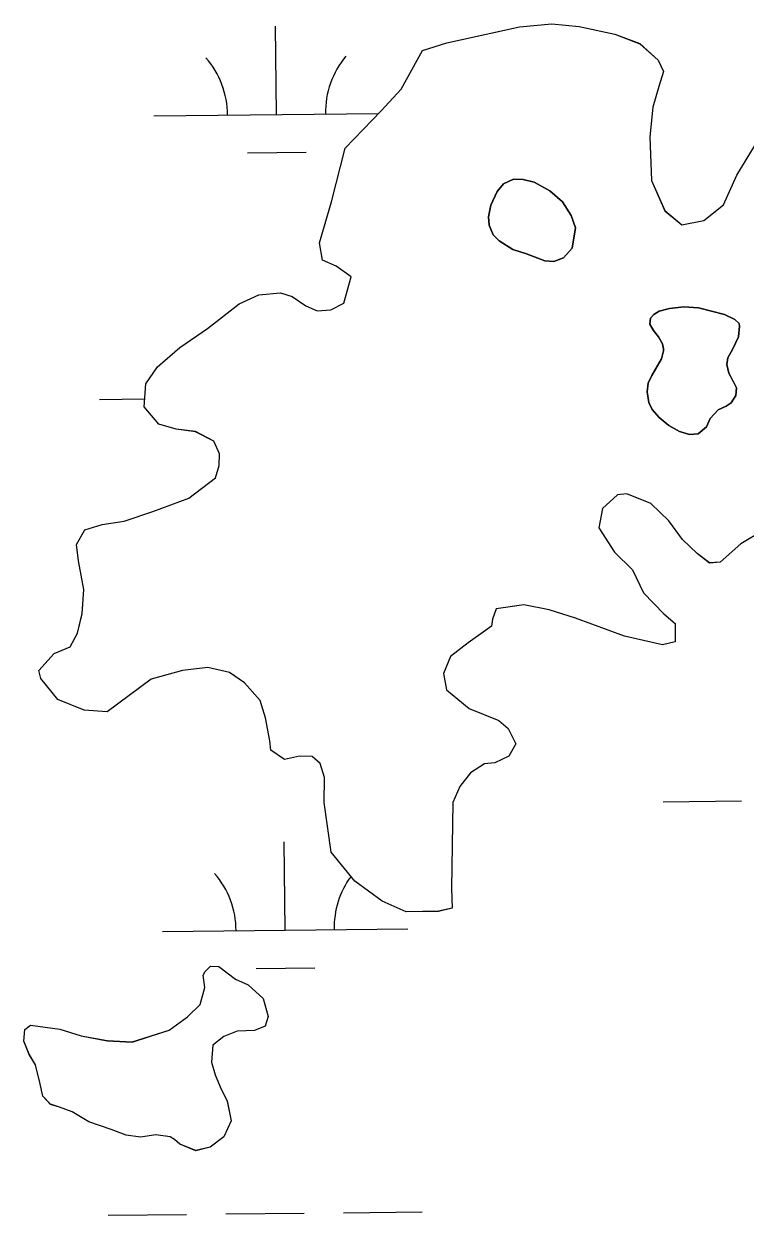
# Model space of a CAD drawing. Extents: x 3734862 to 3772949, y 391520 to 417239.
# Drawn here: x 3745610.8 to 3745904.8, y 412109 to 412594.9 of the extents above; entities that cross this region are included whole.
import ezdxf

# ---------------------------------------------------------------- set-up
doc = ezdxf.new("R2010")
doc.units = 0
doc.layers.add('V-TOPO-SHOR', color=7, linetype='Continuous')
doc.layers.add('V-WETL-SWMP', color=7, linetype='Continuous')

msp = doc.modelspace()

# ---------------------------------------------------------------- linework, layer by layer
at = {"layer": 'V-TOPO-SHOR'}
for points in [[(3745791.87, 412342.36), (3745784.75, 412336.86), (3745781.82, 412329.87), (3745783.12, 412323.29), (3745792.37, 412315.65), (3745804.47, 412310.76), (3745808.16, 412307.42), (3745811.35, 412301.28), (3745808.45, 412296.17), (3745802.78, 412293.45), (3745798.56, 412293.05), (3745792.88, 412289.4), (3745788.57, 412283.84), (3745785.65, 412277.33), (3745785.08, 412242.19), (3745785.42, 412234.22), (3745779.77, 412232.91), (3745766.65, 412232.65), (3745756.88, 412237.03), (3745745.76, 412245.18), (3745736.12, 412257.05), (3745733.17, 412277.25), (3745733.33, 412287.55), (3745731.55, 412293.21), (3745728.32, 412296.07), (3745723.16, 412296.15), (3745717.05, 412294.85), (3745711.49, 412298.69), (3745711.08, 412302.44), (3745709.36, 412311.85), (3745707.13, 412318.91), (3745700.69, 412326.04), (3745694.67, 412330.36), (3745685.8, 412332.38), (3745675.47, 412331.14), (3745662.76, 412327.6), (3745644.74, 412314.3), (3745635.38, 412314.93), (3745624.67, 412319.32), (3745617.78, 412327.86), (3745616.9, 412331.16), (3745623.1, 412338.09), (3745629.71, 412340.79), (3745632.61, 412346.37), (3745634.61, 412354.3), (3745635.24, 412364.13), (3745633.09, 412375.88), (3745632.26, 412382.46), (3745635.64, 412388.49), (3745642.7, 412390.72), (3745651.63, 412391.98), (3745663.41, 412396), (3745678.02, 412401.39), (3745688.94, 412409.65), (3745690.43, 412414.78), (3745690.5, 412419.46), (3745688.24, 412424.65), (3745680.81, 412428.52), (3745672.86, 412429.59), (3745665.86, 412431.58), (3745659.89, 412438.71), (3745660.51, 412448.07), (3745665.31, 412455.02), (3745674.34, 412462.84), (3745685.71, 412470.62), (3745698.53, 412480.72), (3745706.55, 412484.33), (3745715.47, 412485.13), (3745720.13, 412483.64), (3745725.69, 412479.8), (3745730.35, 412477.85), (3745735.98, 412478.23), (3745741.18, 412480.96), (3745744.16, 412491.69), (3745738.14, 412496), (3745732.56, 412498.44), (3745731.27, 412505.49), (3745736.23, 412522.28), (3745741.74, 412544.21), (3745756.51, 412559.43), (3745764.62, 412568.2), (3745768.97, 412576.1), (3745773.32, 412583.99), (3745783.21, 412587.11), (3745801.08, 412591.04), (3745812.84, 412593.66), (3745825.98, 412594.85), (3745837.21, 412593.73), (3745851.68, 412590.68), (3745861.93, 412586.77), (3745869.32, 412580.09), (3745871.58, 412575.36), (3745869.61, 412569.3), (3745867.13, 412560.91), (3745865.99, 412548.74), (3745866.64, 412530.93), (3745872.06, 412518.66), (3745879, 412512.92), (3745887.93, 412514.65), (3745896, 412521.08), (3745901.35, 412533.17)], [(3745901.35, 412533.17), (3745909.06, 412545.7)], [(3745815.75, 412501.11), (3745823.12, 412498.26), (3745826.82, 412497.91), (3745830.75, 412499.4), (3745834.33, 412503.34), (3745835.63, 412511.71), (3745833.86, 412516.72), (3745830.34, 412522.24), (3745825.24, 412526.72), (3745818.86, 412530.34), (3745814.29, 412531.39), (3745810.39, 412531.45), (3745806.26, 412529.66), (3745803.67, 412526.48), (3745801.14, 412520.96), (3745800.18, 412516.2), (3745800.52, 412512.68), (3745802.11, 412508.85), (3745804.51, 412506.37), (3745810.11, 412502.86), (3745815.75, 412501.11)], [(3745870.67, 412458.25), (3745866.76, 412451.39), (3745865.34, 412448.29), (3745864.89, 412444.78), (3745865.5, 412440.48), (3745866.92, 412437.62), (3745869.69, 412434.26), (3745873.74, 412431.07), (3745878.09, 412428.66), (3745882.08, 412427.42), (3745885.69, 412427.66), (3745889.05, 412430.53), (3745890.48, 412433.92), (3745893.75, 412437.38), (3745897.1, 412438.89), (3745899.07, 412440.22), (3745901.07, 412443.22), (3745901.32, 412446.43), (3745900.09, 412448.79), (3745898.19, 412452.34), (3745897.37, 412455.96), (3745897.81, 412458.68), (3745899.72, 412462.36), (3745902.05, 412467.21), (3745902.51, 412471.49), (3745902.33, 412472.67), (3745900.6, 412474.25), (3745896.44, 412476.37), (3745885.85, 412479.08), (3745879.8, 412479.38), (3745874.03, 412478.79), (3745869.82, 412477.68), (3745867.55, 412476.35), (3745866.16, 412474.82), (3745866.02, 412472.38), (3745867.45, 412469.82), (3745869.45, 412467.25), (3745871.06, 412464.39), (3745871.52, 412462.34), (3745871.51, 412461.55), (3745870.67, 412458.25)], [(3745912.11, 412388.2), (3745903.11, 412382.72), (3745894.56, 412375.36), (3745890.33, 412374.96), (3745885.24, 412378.8), (3745879.24, 412384.52), (3745873.75, 412392.1), (3745866.36, 412399.25), (3745856.59, 412403.16), (3745852.83, 412402.75), (3745846.65, 412397.23), (3745845.11, 412389.29), (3745851.51, 412379.35), (3745858.89, 412372.2), (3745863.43, 412362.75), (3745871.72, 412354.18), (3745876.34, 412350.36), (3745876.22, 412342.86), (3745871.05, 412341.54), (3745855.64, 412345.07), (3745835.61, 412352.43), (3745824.89, 412355.88), (3745814.61, 412357.92), (3745808.98, 412357.08), (3745803.34, 412356.23), (3745801.87, 412352.04), (3745801.35, 412349.24), (3745798.98, 412347.4), (3745791.87, 412342.36)], [(3745646.4, 412143.93), (3745637.31, 412147), (3745630.44, 412151.13), (3745625.35, 412153.04), (3745621.71, 412154.2), (3745618.48, 412157.54), (3745617.37, 412163.1), (3745615.55, 412170.31), (3745613.01, 412174.59), (3745610.8, 412180.02), (3745611.24, 412184.72), (3745613.46, 412186.51), (3745625.5, 412184.85), (3745634.22, 412182.15), (3745644.79, 412180.16), (3745655.01, 412179.62), (3745661.62, 412181.71), (3745670.07, 412184.49), (3745677.47, 412189.85), (3745682.67, 412194.88), (3745684.6, 412201.8), (3745683.96, 412206.92), (3745684.71, 412208.37), (3745686.94, 412210.53), (3745690.23, 412210.48), (3745697.09, 412205.25), (3745702.17, 412202.97), (3745708.29, 412197.39), (3745710.36, 412190.05), (3745709.2, 412186.05), (3745704.78, 412184.29), (3745697.78, 412184), (3745692.27, 412181.89), (3745687.82, 412178.31), (3745687.35, 412171.38), (3745688.72, 412166.24), (3745691.18, 412160.35), (3745693.66, 412155.56), (3745695.36, 412147.49), (3745692.33, 412140.97), (3745686.78, 412136.67), (3745680.91, 412135.3), (3745674.38, 412137.97), (3745672.21, 412139.83), (3745670.4, 412140.96), (3745664.57, 412141.78), (3745658.34, 412140.79), (3745652.51, 412141.62), (3745646.4, 412143.93)]]:
    msp.add_lwpolyline(points, dxfattribs=at)
at = {"layer": 'V-WETL-SWMP'}
for p, q in [((3745713.78, 412557.85), (3745713.4, 412593.85)), ((3745783.21, 412587.11), (3745812.83, 412593.65)), ((3745812.83, 412593.65), (3745825.98, 412594.85)), ((3745825.98, 412594.85), (3745837.2, 412593.73)), ((3745837.2, 412593.73), (3745851.68, 412590.68)), ((3745851.68, 412590.68), (3745861.93, 412586.76)), ((3745764.62, 412568.2), (3745773.32, 412583.99)), ((3745773.32, 412583.99), (3745783.21, 412587.11)), ((3745861.93, 412586.76), (3745869.31, 412580.08)), ((3745869.31, 412580.08), (3745871.58, 412575.36)), ((3745871.58, 412575.36), (3745869.61, 412569.3)), ((3745756.51, 412559.43), (3745764.62, 412568.2)), ((3745869.61, 412569.3), (3745867.13, 412560.9)), ((3745663.78, 412557.32), (3745755.41, 412558.29)), ((3745741.74, 412544.21), (3745756.51, 412559.43)), ((3745867.13, 412560.9), (3745865.99, 412548.74)), ((3745865.99, 412548.74), (3745866.64, 412530.92)), ((3745736.23, 412522.27), (3745741.74, 412544.21)), ((3745901.35, 412533.17), (3745909.05, 412545.69)), ((3745701.94, 412542.3), (3745725.94, 412542.55)), ((3745866.64, 412530.92), (3745872.06, 412518.65)), ((3745896, 412521.07), (3745901.35, 412533.17)), ((3745731.27, 412505.49), (3745736.23, 412522.27)), ((3745887.93, 412514.64), (3745896, 412521.07)), ((3745872.06, 412518.65), (3745879, 412512.91)), ((3745879, 412512.91), (3745887.93, 412514.64)), ((3745732.56, 412498.44), (3745731.27, 412505.49)), ((3745738.14, 412496), (3745732.56, 412498.44)), ((3745744.16, 412491.69), (3745738.14, 412496)), ((3745741.18, 412480.96), (3745744.16, 412491.69)), ((3745685.71, 412470.62), (3745698.53, 412480.72)), ((3745698.53, 412480.72), (3745706.55, 412484.33)), ((3745706.55, 412484.33), (3745715.47, 412485.13)), ((3745715.47, 412485.13), (3745720.13, 412483.64)), ((3745720.13, 412483.64), (3745725.69, 412479.8)), ((3745735.98, 412478.23), (3745741.18, 412480.96)), ((3745725.69, 412479.8), (3745730.35, 412477.85)), ((3745730.35, 412477.85), (3745735.98, 412478.23)), ((3745674.34, 412462.84), (3745685.71, 412470.62)), ((3745665.31, 412455.02), (3745674.34, 412462.84)), ((3745660.51, 412448.07), (3745665.31, 412455.02)), ((3745659.89, 412438.71), (3745660.51, 412448.07)), ((3745641.6, 412441.65), (3745660.1, 412441.85)), ((3745665.86, 412431.58), (3745659.89, 412438.71)), ((3745672.86, 412429.59), (3745665.86, 412431.58)), ((3745680.81, 412428.53), (3745672.86, 412429.59)), ((3745688.24, 412424.66), (3745680.81, 412428.53)), ((3745690.5, 412419.46), (3745688.24, 412424.66)), ((3745690.42, 412414.78), (3745690.5, 412419.46)), ((3745688.94, 412409.65), (3745690.42, 412414.78)), ((3745678.02, 412401.39), (3745688.94, 412409.65)), ((3745856.59, 412403.16), (3745852.83, 412402.76)), ((3745866.37, 412399.26), (3745856.59, 412403.16)), ((3745663.41, 412396.01), (3745678.02, 412401.39)), ((3745852.83, 412402.76), (3745846.65, 412397.23)), ((3745873.75, 412392.11), (3745866.37, 412399.26)), ((3745651.63, 412391.98), (3745663.41, 412396.01)), ((3745846.65, 412397.23), (3745845.12, 412389.29)), ((3745632.26, 412382.46), (3745635.64, 412388.5)), ((3745635.64, 412388.5), (3745642.7, 412390.72)), ((3745642.7, 412390.72), (3745651.63, 412391.98)), ((3745845.12, 412389.29), (3745851.51, 412379.35)), ((3745879.25, 412384.52), (3745873.75, 412392.11)), ((3745912.11, 412388.2), (3745903.11, 412382.72)), ((3745885.24, 412378.8), (3745879.25, 412384.52)), ((3745633.09, 412375.89), (3745632.26, 412382.46)), ((3745851.51, 412379.35), (3745858.89, 412372.2)), ((3745890.34, 412374.97), (3745885.24, 412378.8)), ((3745903.11, 412382.72), (3745894.56, 412375.37)), ((3745635.24, 412364.14), (3745633.09, 412375.89)), ((3745894.56, 412375.37), (3745890.34, 412374.97)), ((3745858.89, 412372.2), (3745863.43, 412362.75)), ((3745634.61, 412354.31), (3745635.24, 412364.14)), ((3745863.43, 412362.75), (3745871.72, 412354.18)), ((3745632.61, 412346.37), (3745634.61, 412354.31)), ((3745803.34, 412356.24), (3745801.87, 412352.04)), ((3745814.61, 412357.93), (3745803.34, 412356.24)), ((3745824.89, 412355.89), (3745814.61, 412357.93)), ((3745835.61, 412352.43), (3745824.89, 412355.89)), ((3745801.87, 412352.04), (3745801.35, 412349.24)), ((3745855.64, 412345.07), (3745835.61, 412352.43)), ((3745871.72, 412354.18), (3745876.34, 412350.36)), ((3745876.34, 412350.36), (3745876.22, 412342.86)), ((3745629.71, 412340.8), (3745632.61, 412346.37)), ((3745798.98, 412347.41), (3745791.87, 412342.37)), ((3745801.35, 412349.24), (3745798.98, 412347.41)), ((3745871.05, 412341.54), (3745855.64, 412345.07)), ((3745623.1, 412338.09), (3745629.71, 412340.8)), ((3745791.87, 412342.37), (3745784.75, 412336.86)), ((3745876.22, 412342.86), (3745871.05, 412341.54)), ((3745616.9, 412331.17), (3745623.1, 412338.09)), ((3745784.75, 412336.86), (3745781.82, 412329.88)), ((3745617.78, 412327.87), (3745616.9, 412331.17)), ((3745675.47, 412331.15), (3745662.76, 412327.61)), ((3745685.8, 412332.38), (3745675.47, 412331.15)), ((3745694.67, 412330.37), (3745685.8, 412332.38)), ((3745700.69, 412326.05), (3745694.67, 412330.37)), ((3745624.67, 412319.32), (3745617.78, 412327.87)), ((3745662.76, 412327.61), (3745644.74, 412314.31)), ((3745707.14, 412318.92), (3745700.69, 412326.05)), ((3745781.82, 412329.88), (3745783.12, 412323.3)), ((3745783.12, 412323.3), (3745792.37, 412315.65)), ((3745635.38, 412314.93), (3745624.67, 412319.32)), ((3745709.36, 412311.85), (3745707.14, 412318.92)), ((3745792.37, 412315.65), (3745804.47, 412310.77)), ((3745644.74, 412314.31), (3745635.38, 412314.93)), ((3745711.09, 412302.45), (3745709.36, 412311.85)), ((3745804.47, 412310.77), (3745808.17, 412307.43)), ((3745808.17, 412307.43), (3745811.35, 412301.28)), ((3745711.49, 412298.7), (3745711.09, 412302.45)), ((3745811.35, 412301.28), (3745808.45, 412296.18)), ((3745717.05, 412294.86), (3745711.49, 412298.7)), ((3745723.17, 412296.16), (3745717.05, 412294.86)), ((3745728.32, 412296.08), (3745723.17, 412296.16)), ((3745731.55, 412293.21), (3745728.32, 412296.08)), ((3745808.45, 412296.18), (3745802.78, 412293.46)), ((3745733.34, 412287.56), (3745731.55, 412293.21)), ((3745798.56, 412293.06), (3745792.88, 412289.4)), ((3745802.78, 412293.46), (3745798.56, 412293.06)), ((3745733.17, 412277.25), (3745733.34, 412287.56)), ((3745792.88, 412289.4), (3745788.57, 412283.85)), ((3745788.57, 412283.85), (3745785.65, 412277.34)), ((3745736.12, 412257.06), (3745733.17, 412277.25)), ((3745785.65, 412277.34), (3745785.08, 412242.2)), ((3745871.34, 412277.57), (3745903.34, 412277.91)), ((3745717.3, 412225.2), (3745716.92, 412261.2)), ((3745745.76, 412245.19), (3745736.12, 412257.06)), ((3745756.88, 412237.04), (3745745.76, 412245.19)), ((3745785.08, 412242.2), (3745785.42, 412234.23)), ((3745766.65, 412232.66), (3745756.88, 412237.04)), ((3745779.77, 412232.92), (3745766.65, 412232.66)), ((3745785.42, 412234.23), (3745779.77, 412232.92)), ((3745667.3, 412224.67), (3745767.29, 412225.73)), ((3745684.71, 412208.38), (3745686.94, 412210.54)), ((3745686.94, 412210.54), (3745690.23, 412210.48)), ((3745690.23, 412210.48), (3745697.09, 412205.26)), ((3745705.46, 412209.64), (3745729.46, 412209.9)), ((3745683.96, 412206.93), (3745684.71, 412208.38)), ((3745684.61, 412201.81), (3745683.96, 412206.93)), ((3745697.09, 412205.26), (3745702.17, 412202.98)), ((3745682.67, 412194.9), (3745684.61, 412201.81)), ((3745702.17, 412202.98), (3745708.29, 412197.4)), ((3745677.47, 412189.86), (3745682.67, 412194.9)), ((3745708.29, 412197.4), (3745710.36, 412190.06)), ((3745670.07, 412184.5), (3745677.47, 412189.86)), ((3745710.36, 412190.06), (3745709.2, 412186.06)), ((3745610.8, 412180.03), (3745611.24, 412184.73)), ((3745611.24, 412184.73), (3745613.46, 412186.52)), ((3745613.46, 412186.52), (3745625.5, 412184.87)), ((3745625.5, 412184.87), (3745634.22, 412182.17)), ((3745655.01, 412179.63), (3745670.07, 412184.5)), ((3745704.79, 412184.3), (3745697.78, 412184.01)), ((3745709.2, 412186.06), (3745704.79, 412184.3)), ((3745613.01, 412174.6), (3745610.8, 412180.03)), ((3745634.22, 412182.17), (3745644.79, 412180.17)), ((3745644.79, 412180.17), (3745655.01, 412179.63)), ((3745692.27, 412181.91), (3745687.82, 412178.32)), ((3745697.78, 412184.01), (3745692.27, 412181.91)), ((3745615.55, 412170.32), (3745613.01, 412174.6)), ((3745687.82, 412178.32), (3745687.35, 412171.39)), ((3745617.37, 412163.11), (3745615.55, 412170.32)), ((3745687.35, 412171.39), (3745688.72, 412166.25)), ((3745688.72, 412166.25), (3745691.19, 412160.36)), ((3745618.48, 412157.55), (3745617.37, 412163.11)), ((3745691.19, 412160.36), (3745693.67, 412155.57)), ((3745621.72, 412154.21), (3745618.48, 412157.55)), ((3745693.67, 412155.57), (3745695.36, 412147.51)), ((3745625.35, 412153.05), (3745621.72, 412154.21)), ((3745630.44, 412151.14), (3745625.35, 412153.05)), ((3745637.31, 412147.01), (3745630.44, 412151.14)), ((3745646.4, 412143.94), (3745637.31, 412147.01)), ((3745695.36, 412147.51), (3745692.33, 412140.98)), ((3745652.51, 412141.63), (3745646.4, 412143.94)), ((3745658.34, 412140.8), (3745652.51, 412141.63)), ((3745664.57, 412141.8), (3745658.34, 412140.8)), ((3745670.41, 412140.97), (3745664.57, 412141.8)), ((3745672.21, 412139.84), (3745670.41, 412140.97)), ((3745692.33, 412140.98), (3745686.78, 412136.68)), ((3745674.38, 412137.98), (3745672.21, 412139.84)), ((3745680.91, 412135.32), (3745674.38, 412137.98)), ((3745686.78, 412136.68), (3745680.91, 412135.32)), ((3745645.11, 412109), (3745677.11, 412109.34)), ((3745693.11, 412109.51), (3745725.11, 412109.85)), ((3745741.11, 412110.02), (3745773.11, 412110.35))]:
    msp.add_line(p, q, dxfattribs=at)
for points in [[(3745823.12, 412498.26), (3745815.75, 412501.11), (3745810.12, 412502.86), (3745804.51, 412506.37), (3745802.11, 412508.85), (3745800.52, 412512.68), (3745800.18, 412516.2), (3745801.14, 412520.96), (3745803.67, 412526.48), (3745806.26, 412529.66), (3745810.39, 412531.45), (3745814.29, 412531.39), (3745818.86, 412530.34), (3745825.24, 412526.72), (3745830.34, 412522.24), (3745833.86, 412516.72), (3745835.63, 412511.72), (3745834.33, 412503.34), (3745830.75, 412499.4), (3745826.82, 412497.9)], [(3745866.75, 412451.39), (3745870.67, 412458.25), (3745871.51, 412461.55), (3745871.52, 412462.34), (3745871.06, 412464.39), (3745869.45, 412467.25), (3745867.45, 412469.82), (3745866.02, 412472.38), (3745866.16, 412474.82), (3745867.55, 412476.35), (3745869.82, 412477.68), (3745874.03, 412478.79), (3745879.8, 412479.38), (3745885.85, 412479.08), (3745896.44, 412476.37), (3745900.6, 412474.26), (3745902.33, 412472.67), (3745902.51, 412471.49), (3745902.05, 412467.21), (3745899.72, 412462.36), (3745897.81, 412458.69), (3745897.37, 412455.96), (3745898.19, 412452.34), (3745901.32, 412446.43), (3745901.07, 412443.21), (3745899.07, 412440.22), (3745897.1, 412438.89), (3745893.75, 412437.38), (3745890.48, 412433.92), (3745889.06, 412430.53), (3745885.69, 412427.66), (3745882.08, 412427.42), (3745878.09, 412428.66), (3745873.74, 412431.07), (3745869.7, 412434.26), (3745866.92, 412437.62), (3745865.5, 412440.48), (3745864.89, 412444.78), (3745865.34, 412448.29)]]:
    msp.add_lwpolyline(points, close=True, dxfattribs=at)
for centre, start, end in [((3745658.54, 412557.74), 359.8334, 41.377), ((3745769.02, 412558.91), 139.8333, 181.377), ((3745662.05, 412225.09), 359.8334, 41.377), ((3745772.53, 412226.26), 143.6179, 181.377)]:
    msp.add_arc(centre, 35.25, start, end, dxfattribs=at)

doc.saveas('drawing.dxf')
